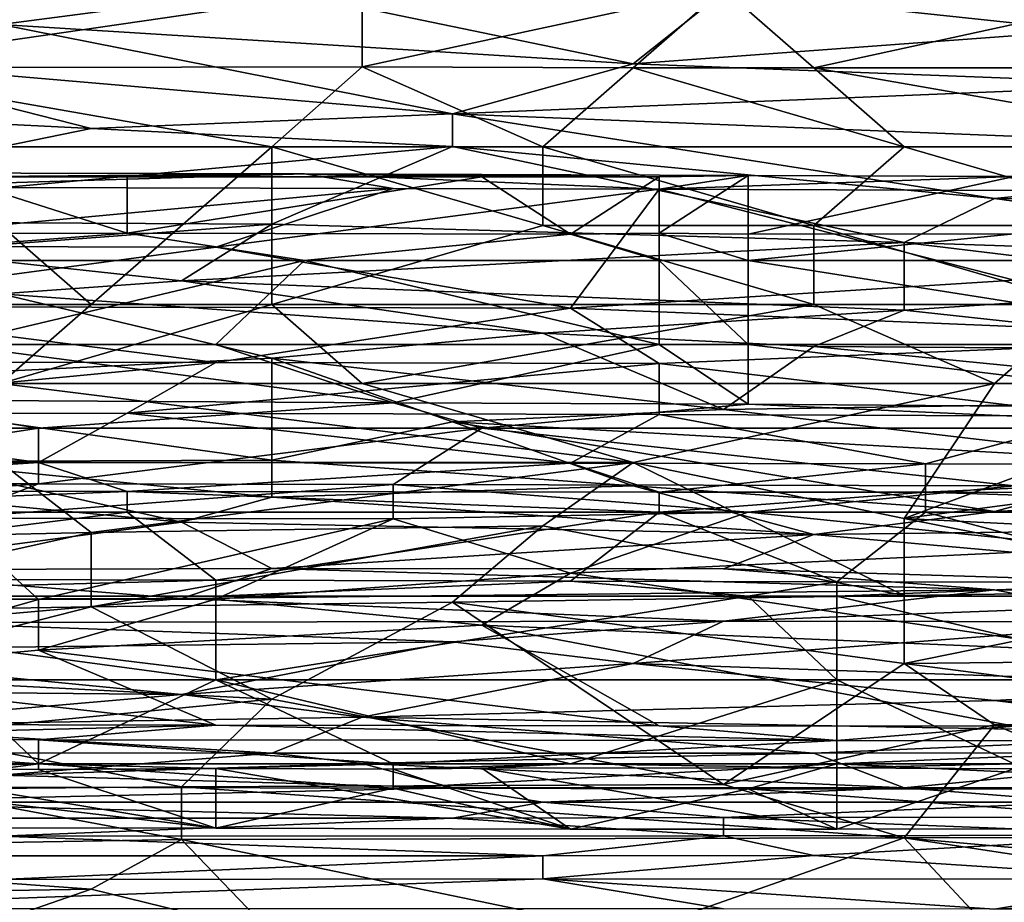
# Model space of a CAD drawing. Extents: x -161 to 11, y -10 to 160.
# Tile 326 of 499: x 0.3815 to 0.4303, y 0.2757 to 0.3194. Entities that reach past the tile are written whole.
import ezdxf

# ---------------------------------------------------------------- set-up
doc = ezdxf.new("R2010")
doc.units = 0
doc.header["$MEASUREMENT"] = 0
doc.layers.get('0').update_dxf_attribs({"linetype": 'CONTINUOUS'})

msp = doc.modelspace()

# ---------------------------------------------------------------- linework, layer by layer
for points in [[(0.380604, 0.319148, 0.561331), (0.376133, 0.321877, 0.57305), (0.394017, 0.320912, 0.569303)], [(0.434257, 0.31885, 0.561331), (0.416373, 0.320766, 0.569144), (0.44767, 0.32156, 0.57305)], [(0.398488, 0.317056, 0.748831), (0.398488, 0.320912, 0.750093), (0.371662, 0.317005, 0.749029)], [(0.371662, 0.317005, 0.749029), (0.398488, 0.320912, 0.750093), (0.376133, 0.320912, 0.750248)], [(0.380604, 0.319148, 0.561331), (0.394017, 0.320912, 0.569303), (0.411901, 0.317196, 0.553519)], [(0.394017, 0.320912, 0.569303), (0.416373, 0.320766, 0.569144), (0.411901, 0.317196, 0.553519)], [(0.398488, 0.317056, 0.748831), (0.411901, 0.317005, 0.748686), (0.416373, 0.320912, 0.749918)], [(0.416373, 0.320912, 0.749918), (0.398488, 0.320912, 0.750093), (0.398488, 0.317056, 0.748831)], [(0.411901, 0.317005, 0.748686), (0.420844, 0.317005, 0.748594), (0.416373, 0.320912, 0.749918)], [(0.434257, 0.31885, 0.561331), (0.411901, 0.317196, 0.553519), (0.416373, 0.320766, 0.569144)], [(0.420844, 0.317005, 0.748594), (0.438728, 0.320912, 0.74966), (0.416373, 0.320912, 0.749918)], [(0.44767, 0.317005, 0.748266), (0.438728, 0.320912, 0.74966), (0.420844, 0.317005, 0.748594)], [(0.371662, 0.317415, 0.553519), (0.380604, 0.319148, 0.561331), (0.402959, 0.314729, 0.5418)], [(0.411901, 0.317196, 0.553519), (0.402959, 0.314729, 0.5418), (0.380604, 0.319148, 0.561331)], [(0.411901, 0.317196, 0.553519), (0.434257, 0.31885, 0.561331), (0.438728, 0.316184, 0.549612)], [(0.367191, 0.314893, 0.5418), (0.371662, 0.317415, 0.553519), (0.385075, 0.314, 0.537894)], [(0.402959, 0.314729, 0.5418), (0.385075, 0.314, 0.537894), (0.371662, 0.317415, 0.553519)], [(0.394017, 0.313099, 0.747173), (0.398488, 0.317056, 0.748831), (0.371662, 0.317005, 0.749029)], [(0.376133, 0.313099, 0.747375), (0.394017, 0.313099, 0.747173), (0.371662, 0.317005, 0.749029)], [(0.40743, 0.313099, 0.747018), (0.398488, 0.317056, 0.748831), (0.394017, 0.313099, 0.747173)], [(0.40743, 0.313099, 0.747018), (0.411901, 0.317005, 0.748686), (0.398488, 0.317056, 0.748831)], [(0.402959, 0.314729, 0.5418), (0.411901, 0.317196, 0.553519), (0.438728, 0.316184, 0.549612)], [(0.40743, 0.313099, 0.747018), (0.425315, 0.313099, 0.746796), (0.411901, 0.317005, 0.748686)], [(0.425315, 0.313099, 0.746796), (0.420844, 0.317005, 0.748594), (0.411901, 0.317005, 0.748686)], [(0.443199, 0.313099, 0.74654), (0.44767, 0.317005, 0.748266), (0.420844, 0.317005, 0.748594)], [(0.420844, 0.317005, 0.748594), (0.425315, 0.313099, 0.746796), (0.443199, 0.313099, 0.74654)], [(0.402959, 0.314729, 0.5418), (0.438728, 0.316184, 0.549612), (0.452141, 0.312766, 0.533987)], [(0.367191, 0.314893, 0.5418), (0.385075, 0.314, 0.537894), (0.36272, 0.309431, 0.514456)], [(0.385075, 0.314, 0.537894), (0.402959, 0.314729, 0.5418), (0.402959, 0.313107, 0.533987)], [(0.452141, 0.312766, 0.533987), (0.429786, 0.310541, 0.522269), (0.402959, 0.314729, 0.5418)], [(0.402959, 0.313107, 0.533987), (0.402959, 0.314729, 0.5418), (0.429786, 0.310541, 0.522269)], [(0.36272, 0.309431, 0.514456), (0.385075, 0.314, 0.537894), (0.402959, 0.313107, 0.533987)], [(0.36272, 0.309431, 0.514456), (0.402959, 0.313107, 0.533987), (0.394017, 0.309268, 0.514456)], [(0.36272, 0.305287, 0.742953), (0.385075, 0.305287, 0.74271), (0.376133, 0.313099, 0.747375)], [(0.394017, 0.313099, 0.747173), (0.376133, 0.313099, 0.747375), (0.385075, 0.305287, 0.74271)], [(0.394017, 0.313099, 0.747173), (0.385075, 0.305287, 0.74271), (0.394017, 0.305287, 0.742564)], [(0.394017, 0.309268, 0.514456), (0.402959, 0.313107, 0.533987), (0.425315, 0.308352, 0.51055)], [(0.394017, 0.313099, 0.747173), (0.40743, 0.309193, 0.744934), (0.40743, 0.313099, 0.747018)], [(0.40743, 0.309193, 0.744934), (0.394017, 0.313099, 0.747173), (0.394017, 0.305287, 0.742564)], [(0.402959, 0.313107, 0.533987), (0.429786, 0.310541, 0.522269), (0.425315, 0.308352, 0.51055)], [(0.420844, 0.309193, 0.744758), (0.40743, 0.313099, 0.747018), (0.40743, 0.309193, 0.744934)], [(0.420844, 0.309193, 0.744758), (0.425315, 0.313099, 0.746796), (0.40743, 0.313099, 0.747018)], [(0.438728, 0.309193, 0.744453), (0.425315, 0.313099, 0.746796), (0.420844, 0.309193, 0.744758)], [(0.438728, 0.309193, 0.744453), (0.443199, 0.313099, 0.74654), (0.425315, 0.313099, 0.746796)], [(0.429786, 0.310541, 0.522269), (0.452141, 0.312766, 0.533987), (0.49238, 0.310096, 0.522269)], [(0.373687, 0.311093, 0.225563), (0.395636, 0.311762, 0.221806), (0.360518, 0.311836, 0.221806)], [(0.360518, 0.311836, 0.221806), (0.395636, 0.311762, 0.221806), (0.378077, 0.311612, 0.221394)], [(0.400025, 0.311035, 0.225563), (0.395636, 0.311762, 0.221806), (0.373687, 0.311093, 0.225563)], [(0.373687, 0.308806, 0.218049), (0.378077, 0.311612, 0.221394), (0.386856, 0.308825, 0.218049)], [(0.386856, 0.311612, 0.221417), (0.378077, 0.311612, 0.221394), (0.395636, 0.311762, 0.221806)], [(0.378077, 0.311612, 0.221394), (0.386856, 0.311612, 0.221417), (0.386856, 0.308825, 0.218049)], [(0.395636, 0.311762, 0.221806), (0.404415, 0.311612, 0.221524), (0.386856, 0.311612, 0.221417)], [(0.386856, 0.308825, 0.218049), (0.404415, 0.311612, 0.221524), (0.408805, 0.308776, 0.218049)], [(0.386856, 0.308825, 0.218049), (0.386856, 0.311612, 0.221417), (0.404415, 0.311612, 0.221524)], [(0.395636, 0.311762, 0.221806), (0.413194, 0.311612, 0.221626), (0.404415, 0.311612, 0.221524)], [(0.395636, 0.311762, 0.221806), (0.400025, 0.311035, 0.225563), (0.413194, 0.311002, 0.225563)], [(0.417584, 0.311681, 0.221806), (0.395636, 0.311762, 0.221806), (0.413194, 0.311002, 0.225563)], [(0.413194, 0.311612, 0.221626), (0.395636, 0.311762, 0.221806), (0.417584, 0.311681, 0.221806)], [(0.404415, 0.311612, 0.221524), (0.413194, 0.311612, 0.221626), (0.408805, 0.308776, 0.218049)], [(0.408805, 0.308776, 0.218049), (0.413194, 0.311612, 0.221626), (0.413194, 0.308814, 0.218049)], [(0.417584, 0.311681, 0.221806), (0.413194, 0.311002, 0.225563), (0.430753, 0.311629, 0.221806)], [(0.417584, 0.311681, 0.221806), (0.413194, 0.308814, 0.218049), (0.413194, 0.311612, 0.221626)], [(0.413194, 0.308814, 0.218049), (0.417584, 0.311681, 0.221806), (0.417584, 0.308777, 0.218049)], [(0.430753, 0.311629, 0.221806), (0.413194, 0.311002, 0.225563), (0.435143, 0.31092, 0.225563)], [(0.430753, 0.311629, 0.221806), (0.417584, 0.308777, 0.218049), (0.417584, 0.311681, 0.221806)], [(0.417584, 0.308777, 0.218049), (0.430753, 0.311629, 0.221806), (0.430753, 0.308784, 0.218049)], [(0.373687, 0.311093, 0.225563), (0.369298, 0.308168, 0.233077), (0.400025, 0.311035, 0.225563)], [(0.369298, 0.308168, 0.233077), (0.391246, 0.308122, 0.233077), (0.400025, 0.311035, 0.225563)], [(0.400025, 0.311035, 0.225563), (0.391246, 0.308122, 0.233077), (0.413194, 0.311002, 0.225563)], [(0.408805, 0.305107, 0.240592), (0.413194, 0.311002, 0.225563), (0.391246, 0.308122, 0.233077)], [(0.413194, 0.311002, 0.225563), (0.408805, 0.305107, 0.240592), (0.430753, 0.306489, 0.236834)], [(0.413194, 0.311002, 0.225563), (0.430753, 0.306489, 0.236834), (0.435143, 0.31092, 0.225563)], [(0.452141, 0.307459, 0.506644), (0.425315, 0.308352, 0.51055), (0.429786, 0.310541, 0.522269)], [(0.452141, 0.307459, 0.506644), (0.429786, 0.310541, 0.522269), (0.49238, 0.310096, 0.522269)], [(0.376133, 0.307904, 0.506644), (0.36272, 0.309431, 0.514456), (0.394017, 0.309268, 0.514456)], [(0.376133, 0.307904, 0.506644), (0.394017, 0.309268, 0.514456), (0.389546, 0.306461, 0.498831)], [(0.425315, 0.308352, 0.51055), (0.389546, 0.306461, 0.498831), (0.394017, 0.309268, 0.514456)], [(0.420844, 0.305287, 0.742168), (0.40743, 0.309193, 0.744934), (0.394017, 0.305287, 0.742564)], [(0.40743, 0.309193, 0.744934), (0.420844, 0.305287, 0.742168), (0.420844, 0.309193, 0.744758)], [(0.420844, 0.309193, 0.744758), (0.434257, 0.305287, 0.741939), (0.438728, 0.309193, 0.744453)], [(0.420844, 0.309193, 0.744758), (0.420844, 0.305287, 0.742168), (0.434257, 0.305287, 0.741939)], [(0.395636, 0.307462, 0.217363), (0.369298, 0.307462, 0.217402), (0.386856, 0.308825, 0.218049)], [(0.373687, 0.308806, 0.218049), (0.386856, 0.308825, 0.218049), (0.369298, 0.307462, 0.217402)], [(0.395636, 0.307462, 0.217363), (0.386856, 0.308825, 0.218049), (0.408805, 0.308776, 0.218049)], [(0.408805, 0.308776, 0.218049), (0.413194, 0.307462, 0.21734), (0.395636, 0.307462, 0.217363)], [(0.408805, 0.308776, 0.218049), (0.413194, 0.308814, 0.218049), (0.413194, 0.307462, 0.21734)], [(0.417584, 0.308777, 0.218049), (0.417584, 0.307462, 0.217367), (0.413194, 0.308814, 0.218049)], [(0.417584, 0.307462, 0.217367), (0.413194, 0.307462, 0.21734), (0.413194, 0.308814, 0.218049)], [(0.417584, 0.307462, 0.217367), (0.417584, 0.308777, 0.218049), (0.430753, 0.308784, 0.218049)], [(0.435143, 0.307462, 0.217324), (0.417584, 0.307462, 0.217367), (0.430753, 0.308784, 0.218049)], [(0.369298, 0.308168, 0.233077), (0.369298, 0.305187, 0.240592), (0.391246, 0.308122, 0.233077)], [(0.391246, 0.308122, 0.233077), (0.369298, 0.305187, 0.240592), (0.408805, 0.305107, 0.240592)], [(0.389546, 0.306461, 0.498831), (0.425315, 0.308352, 0.51055), (0.425315, 0.305012, 0.491019)], [(0.443199, 0.306189, 0.498831), (0.425315, 0.308352, 0.51055), (0.452141, 0.307459, 0.506644)], [(0.425315, 0.305012, 0.491019), (0.425315, 0.308352, 0.51055), (0.443199, 0.306189, 0.498831)], [(0.380604, 0.30581, 0.494925), (0.376133, 0.307904, 0.506644), (0.389546, 0.306461, 0.498831)], [(0.369298, 0.307462, 0.217402), (0.395636, 0.307462, 0.217363), (0.378077, 0.303311, 0.21721)], [(0.395636, 0.307462, 0.217363), (0.391246, 0.303311, 0.21721), (0.378077, 0.303311, 0.21721)], [(0.395636, 0.307462, 0.217363), (0.413194, 0.303311, 0.21718), (0.391246, 0.303311, 0.21721)], [(0.413194, 0.307462, 0.21734), (0.413194, 0.303311, 0.21718), (0.395636, 0.307462, 0.217363)], [(0.413194, 0.307462, 0.21734), (0.417584, 0.307462, 0.217367), (0.417584, 0.303311, 0.217194)], [(0.417584, 0.303311, 0.217194), (0.413194, 0.303311, 0.21718), (0.413194, 0.307462, 0.21734)], [(0.443922, 0.303311, 0.217138), (0.417584, 0.303311, 0.217194), (0.417584, 0.307462, 0.217367)], [(0.435143, 0.307462, 0.217324), (0.443922, 0.303311, 0.217138), (0.417584, 0.307462, 0.217367)], [(0.380604, 0.30581, 0.494925), (0.389546, 0.306461, 0.498831), (0.40743, 0.30387, 0.483206)], [(0.425315, 0.305012, 0.491019), (0.40743, 0.30387, 0.483206), (0.389546, 0.306461, 0.498831)], [(0.430753, 0.306489, 0.236834), (0.408805, 0.305107, 0.240592), (0.443922, 0.303663, 0.244349)], [(0.425315, 0.305012, 0.491019), (0.443199, 0.306189, 0.498831), (0.443199, 0.303067, 0.4793)], [(0.367191, 0.301321, 0.467581), (0.380604, 0.30581, 0.494925), (0.394017, 0.302633, 0.475394)], [(0.40743, 0.30387, 0.483206), (0.394017, 0.302633, 0.475394), (0.380604, 0.30581, 0.494925)], [(0.369298, 0.305187, 0.240592), (0.356129, 0.302446, 0.248106), (0.391246, 0.30242, 0.248106)], [(0.380604, 0.30138, 0.739915), (0.385075, 0.305287, 0.74271), (0.36272, 0.305287, 0.742953)], [(0.369298, 0.305187, 0.240592), (0.391246, 0.30242, 0.248106), (0.408805, 0.305107, 0.240592)], [(0.394017, 0.305287, 0.742564), (0.385075, 0.305287, 0.74271), (0.380604, 0.30138, 0.739915)], [(0.398488, 0.30138, 0.739625), (0.394017, 0.305287, 0.742564), (0.380604, 0.30138, 0.739915)], [(0.413194, 0.302371, 0.248106), (0.408805, 0.305107, 0.240592), (0.391246, 0.30242, 0.248106)], [(0.420844, 0.305287, 0.742168), (0.394017, 0.305287, 0.742564), (0.398488, 0.30138, 0.739625)], [(0.429786, 0.30138, 0.739117), (0.420844, 0.305287, 0.742168), (0.398488, 0.30138, 0.739625)], [(0.443922, 0.303663, 0.244349), (0.408805, 0.305107, 0.240592), (0.413194, 0.302371, 0.248106)], [(0.420844, 0.305287, 0.742168), (0.429786, 0.30138, 0.739117), (0.434257, 0.305287, 0.741939)], [(0.443199, 0.30138, 0.738866), (0.434257, 0.305287, 0.741939), (0.429786, 0.30138, 0.739117)], [(0.425315, 0.305012, 0.491019), (0.420844, 0.303214, 0.4793), (0.40743, 0.30387, 0.483206)], [(0.443199, 0.303067, 0.4793), (0.420844, 0.303214, 0.4793), (0.425315, 0.305012, 0.491019)], [(0.394017, 0.302633, 0.475394), (0.40743, 0.30387, 0.483206), (0.416373, 0.300098, 0.459769)], [(0.40743, 0.30387, 0.483206), (0.420844, 0.303214, 0.4793), (0.416373, 0.300098, 0.459769)], [(0.413194, 0.302371, 0.248106), (0.435143, 0.299765, 0.25562), (0.443922, 0.303663, 0.244349)], [(0.378077, 0.303311, 0.21721), (0.400025, 0.300428, 0.218049), (0.373687, 0.300566, 0.218049)], [(0.391246, 0.303311, 0.21721), (0.400025, 0.300428, 0.218049), (0.378077, 0.303311, 0.21721)], [(0.400025, 0.300428, 0.218049), (0.391246, 0.303311, 0.21721), (0.413194, 0.303311, 0.21718)], [(0.400025, 0.300428, 0.218049), (0.413194, 0.303311, 0.21718), (0.417584, 0.300364, 0.218049)], [(0.417584, 0.303311, 0.217194), (0.417584, 0.300364, 0.218049), (0.413194, 0.303311, 0.21718)], [(0.44767, 0.300571, 0.463675), (0.416373, 0.300098, 0.459769), (0.420844, 0.303214, 0.4793)], [(0.443922, 0.303311, 0.217138), (0.443922, 0.300156, 0.218049), (0.417584, 0.303311, 0.217194)], [(0.443922, 0.300156, 0.218049), (0.417584, 0.300364, 0.218049), (0.417584, 0.303311, 0.217194)], [(0.443199, 0.303067, 0.4793), (0.44767, 0.300571, 0.463675), (0.420844, 0.303214, 0.4793)], [(0.356129, 0.302446, 0.248106), (0.364908, 0.299887, 0.25562), (0.391246, 0.30242, 0.248106)], [(0.364908, 0.299887, 0.25562), (0.386856, 0.299904, 0.25562), (0.391246, 0.30242, 0.248106)], [(0.394017, 0.302633, 0.475394), (0.394017, 0.297581, 0.444144), (0.367191, 0.301321, 0.467581)], [(0.391246, 0.30242, 0.248106), (0.386856, 0.299904, 0.25562), (0.413194, 0.302371, 0.248106)], [(0.386856, 0.299904, 0.25562), (0.413194, 0.299845, 0.25562), (0.413194, 0.302371, 0.248106)], [(0.402959, 0.299482, 0.455862), (0.394017, 0.302633, 0.475394), (0.416373, 0.300098, 0.459769)], [(0.394017, 0.302633, 0.475394), (0.402959, 0.299482, 0.455862), (0.394017, 0.297581, 0.444144)], [(0.435143, 0.299765, 0.25562), (0.413194, 0.302371, 0.248106), (0.413194, 0.299845, 0.25562)], [(0.376133, 0.297516, 0.444144), (0.367191, 0.301321, 0.467581), (0.394017, 0.297581, 0.444144)], [(0.398488, 0.30138, 0.739625), (0.380604, 0.30138, 0.739915), (0.411901, 0.297474, 0.736098)], [(0.380604, 0.30138, 0.739915), (0.380604, 0.297474, 0.736623), (0.411901, 0.297474, 0.736098)], [(0.429786, 0.30138, 0.739117), (0.398488, 0.30138, 0.739625), (0.411901, 0.297474, 0.736098)], [(0.411901, 0.297474, 0.736098), (0.425315, 0.294692, 0.733206), (0.429786, 0.30138, 0.739117)], [(0.425315, 0.294692, 0.733206), (0.461083, 0.299439, 0.737112), (0.443199, 0.30138, 0.738866)], [(0.443199, 0.30138, 0.738866), (0.429786, 0.30138, 0.739117), (0.425315, 0.294692, 0.733206)], [(0.373687, 0.300566, 0.218049), (0.382467, 0.299161, 0.218638), (0.364908, 0.299161, 0.218727)], [(0.382467, 0.299161, 0.218638), (0.373687, 0.300566, 0.218049), (0.400025, 0.300428, 0.218049)], [(0.400025, 0.300428, 0.218049), (0.404415, 0.299161, 0.218581), (0.382467, 0.299161, 0.218638)], [(0.404415, 0.299161, 0.218581), (0.400025, 0.300428, 0.218049), (0.417584, 0.300364, 0.218049)], [(0.417584, 0.300364, 0.218049), (0.443922, 0.299161, 0.218473), (0.404415, 0.299161, 0.218581)], [(0.44767, 0.300571, 0.463675), (0.438728, 0.297474, 0.444202), (0.416373, 0.300098, 0.459769)], [(0.417584, 0.300364, 0.218049), (0.443922, 0.300156, 0.218049), (0.443922, 0.299161, 0.218473)], [(0.364908, 0.299887, 0.25562), (0.360518, 0.297438, 0.263134), (0.382467, 0.297466, 0.263134)], [(0.364908, 0.299887, 0.25562), (0.382467, 0.297466, 0.263134), (0.386856, 0.299904, 0.25562)], [(0.408805, 0.297438, 0.263134), (0.386856, 0.299904, 0.25562), (0.382467, 0.297466, 0.263134)], [(0.386856, 0.299904, 0.25562), (0.408805, 0.297438, 0.263134), (0.413194, 0.299845, 0.25562)], [(0.402959, 0.299482, 0.455862), (0.416373, 0.300098, 0.459769), (0.438728, 0.297474, 0.444202)], [(0.413194, 0.299845, 0.25562), (0.408805, 0.297438, 0.263134), (0.426363, 0.2974, 0.263134)], [(0.413194, 0.299845, 0.25562), (0.426363, 0.2974, 0.263134), (0.435143, 0.299765, 0.25562)], [(0.435143, 0.299765, 0.25562), (0.426363, 0.2974, 0.263134), (0.457091, 0.297365, 0.263134)], [(0.394017, 0.297581, 0.444144), (0.402959, 0.299482, 0.455862), (0.411901, 0.29632, 0.436331)], [(0.402959, 0.299482, 0.455862), (0.438728, 0.297474, 0.444202), (0.429786, 0.295049, 0.428519)], [(0.411901, 0.29632, 0.436331), (0.402959, 0.299482, 0.455862), (0.429786, 0.295049, 0.428519)], [(0.44767, 0.293568, 0.731762), (0.461083, 0.299439, 0.737112), (0.425315, 0.294692, 0.733206)], [(0.364908, 0.296465, 0.221806), (0.382467, 0.299161, 0.218638), (0.382467, 0.296419, 0.221806)], [(0.364908, 0.296465, 0.221806), (0.364908, 0.299161, 0.218727), (0.382467, 0.299161, 0.218638)], [(0.382467, 0.296419, 0.221806), (0.382467, 0.299161, 0.218638), (0.404415, 0.299161, 0.218581)], [(0.404415, 0.299161, 0.218581), (0.400025, 0.296378, 0.221806), (0.382467, 0.296419, 0.221806)], [(0.400025, 0.296378, 0.221806), (0.404415, 0.299161, 0.218581), (0.430753, 0.296309, 0.221806)], [(0.430753, 0.296309, 0.221806), (0.404415, 0.299161, 0.218581), (0.443922, 0.299161, 0.218473)], [(0.376133, 0.297516, 0.444144), (0.389546, 0.29452, 0.424612), (0.358249, 0.297474, 0.444298)], [(0.371662, 0.292157, 0.408987), (0.358249, 0.297474, 0.444298), (0.389546, 0.29452, 0.424612)], [(0.382467, 0.297466, 0.263134), (0.360518, 0.296043, 0.266891), (0.386856, 0.296033, 0.266891)], [(0.382467, 0.297466, 0.263134), (0.360518, 0.297438, 0.263134), (0.360518, 0.296043, 0.266891)], [(0.367191, 0.293615, 0.733206), (0.385075, 0.293999, 0.733206), (0.380604, 0.297474, 0.736623)], [(0.376133, 0.297516, 0.444144), (0.394017, 0.297581, 0.444144), (0.394017, 0.295749, 0.432425)], [(0.394017, 0.295749, 0.432425), (0.389546, 0.29452, 0.424612), (0.376133, 0.297516, 0.444144)], [(0.411901, 0.297474, 0.736098), (0.380604, 0.297474, 0.736623), (0.385075, 0.293999, 0.733206)], [(0.382467, 0.297466, 0.263134), (0.386856, 0.296033, 0.266891), (0.408805, 0.297438, 0.263134)], [(0.40743, 0.294326, 0.733206), (0.411901, 0.297474, 0.736098), (0.385075, 0.293999, 0.733206)], [(0.413194, 0.295999, 0.266891), (0.408805, 0.297438, 0.263134), (0.386856, 0.296033, 0.266891)], [(0.411901, 0.29632, 0.436331), (0.394017, 0.295749, 0.432425), (0.394017, 0.297581, 0.444144)], [(0.425315, 0.290881, 0.7293), (0.411901, 0.297474, 0.736098), (0.40743, 0.294326, 0.733206)], [(0.426363, 0.2974, 0.263134), (0.408805, 0.297438, 0.263134), (0.413194, 0.295999, 0.266891)], [(0.411901, 0.297474, 0.736098), (0.425315, 0.290881, 0.7293), (0.425315, 0.294692, 0.733206)], [(0.413194, 0.295999, 0.266891), (0.426363, 0.295995, 0.266891), (0.426363, 0.2974, 0.263134)], [(0.457091, 0.297365, 0.263134), (0.426363, 0.2974, 0.263134), (0.426363, 0.295995, 0.266891)], [(0.457091, 0.295916, 0.266891), (0.457091, 0.297365, 0.263134), (0.426363, 0.295995, 0.266891)], [(0.452141, 0.296152, 0.436331), (0.429786, 0.295049, 0.428519), (0.438728, 0.297474, 0.444202)], [(0.360518, 0.294754, 0.225563), (0.364908, 0.296465, 0.221806), (0.382467, 0.296419, 0.221806)], [(0.378077, 0.29471, 0.225563), (0.360518, 0.294754, 0.225563), (0.382467, 0.296419, 0.221806)], [(0.400025, 0.296378, 0.221806), (0.378077, 0.29471, 0.225563), (0.382467, 0.296419, 0.221806)], [(0.378077, 0.29471, 0.225563), (0.400025, 0.296378, 0.221806), (0.400025, 0.29468, 0.225563)], [(0.394017, 0.295749, 0.432425), (0.411901, 0.29632, 0.436331), (0.420844, 0.2939, 0.420706)], [(0.417584, 0.295011, 0.224694), (0.400025, 0.296378, 0.221806), (0.430753, 0.296309, 0.221806)], [(0.400025, 0.29468, 0.225563), (0.400025, 0.296378, 0.221806), (0.417584, 0.295011, 0.224694)], [(0.420844, 0.2939, 0.420706), (0.411901, 0.29632, 0.436331), (0.429786, 0.295049, 0.428519)], [(0.417584, 0.295011, 0.224694), (0.430753, 0.296309, 0.221806), (0.435143, 0.293236, 0.22932)], [(0.360518, 0.296043, 0.266891), (0.360518, 0.295011, 0.268168), (0.386856, 0.296033, 0.266891)], [(0.386856, 0.295011, 0.268153), (0.386856, 0.296033, 0.266891), (0.360518, 0.295011, 0.268168)], [(0.386856, 0.296033, 0.266891), (0.413194, 0.295011, 0.268115), (0.413194, 0.295999, 0.266891)], [(0.386856, 0.296033, 0.266891), (0.386856, 0.295011, 0.268153), (0.413194, 0.295011, 0.268115)], [(0.426363, 0.295995, 0.266891), (0.413194, 0.295999, 0.266891), (0.413194, 0.295011, 0.268115)], [(0.413194, 0.295011, 0.268115), (0.426363, 0.295011, 0.268092), (0.426363, 0.295995, 0.266891)], [(0.426363, 0.295995, 0.266891), (0.457091, 0.295011, 0.267987), (0.457091, 0.295916, 0.266891)], [(0.426363, 0.295995, 0.266891), (0.426363, 0.295011, 0.268092), (0.457091, 0.295011, 0.267987)], [(0.429786, 0.295049, 0.428519), (0.452141, 0.296152, 0.436331), (0.456612, 0.294337, 0.424612)], [(0.389546, 0.29452, 0.424612), (0.394017, 0.295749, 0.432425), (0.420844, 0.2939, 0.420706)], [(0.391246, 0.291637, 0.270649), (0.386856, 0.295011, 0.268153), (0.360518, 0.29173, 0.270649)], [(0.386856, 0.295011, 0.268153), (0.360518, 0.295011, 0.268168), (0.360518, 0.29173, 0.270649)], [(0.391246, 0.291637, 0.270649), (0.413194, 0.295011, 0.268115), (0.386856, 0.295011, 0.268153)], [(0.408805, 0.291603, 0.270649), (0.413194, 0.295011, 0.268115), (0.391246, 0.291637, 0.270649)], [(0.400025, 0.29468, 0.225563), (0.417584, 0.295011, 0.224694), (0.408805, 0.291989, 0.233077)], [(0.421974, 0.291559, 0.270649), (0.413194, 0.295011, 0.268115), (0.408805, 0.291603, 0.270649)], [(0.408805, 0.291989, 0.233077), (0.417584, 0.295011, 0.224694), (0.435143, 0.293236, 0.22932)], [(0.421974, 0.291559, 0.270649), (0.426363, 0.295011, 0.268092), (0.413194, 0.295011, 0.268115)], [(0.420844, 0.2939, 0.420706), (0.429786, 0.295049, 0.428519), (0.456612, 0.294337, 0.424612)], [(0.439532, 0.291538, 0.270649), (0.426363, 0.295011, 0.268092), (0.421974, 0.291559, 0.270649)], [(0.439532, 0.291538, 0.270649), (0.457091, 0.295011, 0.267987), (0.426363, 0.295011, 0.268092)], [(0.360518, 0.290731, 0.236834), (0.378077, 0.29471, 0.225563), (0.382467, 0.290695, 0.236834)], [(0.389546, 0.29452, 0.424612), (0.394017, 0.292219, 0.408987), (0.371662, 0.292157, 0.408987)], [(0.382467, 0.290695, 0.236834), (0.378077, 0.29471, 0.225563), (0.400025, 0.29468, 0.225563)], [(0.400025, 0.29468, 0.225563), (0.391246, 0.290709, 0.236834), (0.382467, 0.290695, 0.236834)], [(0.394017, 0.292219, 0.408987), (0.389546, 0.29452, 0.424612), (0.420844, 0.2939, 0.420706)], [(0.408805, 0.291989, 0.233077), (0.391246, 0.290709, 0.236834), (0.400025, 0.29468, 0.225563)], [(0.44767, 0.293568, 0.731762), (0.425315, 0.294692, 0.733206), (0.443199, 0.29115, 0.7293)], [(0.425315, 0.294692, 0.733206), (0.425315, 0.290881, 0.7293), (0.443199, 0.29115, 0.7293)], [(0.367191, 0.293615, 0.733206), (0.367191, 0.290034, 0.7293), (0.385075, 0.293999, 0.733206)], [(0.367191, 0.290034, 0.7293), (0.385075, 0.290328, 0.7293), (0.385075, 0.293999, 0.733206)], [(0.385075, 0.293999, 0.733206), (0.385075, 0.290328, 0.7293), (0.40743, 0.294326, 0.733206)], [(0.385075, 0.290328, 0.7293), (0.402959, 0.290551, 0.7293), (0.40743, 0.294326, 0.733206)], [(0.394017, 0.292219, 0.408987), (0.420844, 0.2939, 0.420706), (0.416373, 0.292203, 0.408987)], [(0.40743, 0.294326, 0.733206), (0.402959, 0.290551, 0.7293), (0.425315, 0.290881, 0.7293)], [(0.416373, 0.292203, 0.408987), (0.420844, 0.2939, 0.420706), (0.452141, 0.291109, 0.401175)], [(0.420844, 0.2939, 0.420706), (0.456612, 0.294337, 0.424612), (0.452141, 0.291109, 0.401175)], [(0.435143, 0.293236, 0.22932), (0.435143, 0.288116, 0.244349), (0.408805, 0.291989, 0.233077)], [(0.36272, 0.290664, 0.397269), (0.371662, 0.292157, 0.408987), (0.389546, 0.290743, 0.397269)], [(0.394017, 0.292219, 0.408987), (0.389546, 0.290743, 0.397269), (0.371662, 0.292157, 0.408987)], [(0.389546, 0.290743, 0.397269), (0.394017, 0.292219, 0.408987), (0.429786, 0.291169, 0.401175)], [(0.391246, 0.290709, 0.236834), (0.408805, 0.291989, 0.233077), (0.404415, 0.289416, 0.240592)], [(0.416373, 0.292203, 0.408987), (0.429786, 0.291169, 0.401175), (0.394017, 0.292219, 0.408987)], [(0.404415, 0.289416, 0.240592), (0.408805, 0.291989, 0.233077), (0.435143, 0.288116, 0.244349)], [(0.429786, 0.291169, 0.401175), (0.416373, 0.292203, 0.408987), (0.452141, 0.291109, 0.401175)], [(0.391246, 0.291637, 0.270649), (0.360518, 0.29173, 0.270649), (0.360518, 0.290861, 0.271097)], [(0.360518, 0.290861, 0.271097), (0.391246, 0.290861, 0.271048), (0.391246, 0.291637, 0.270649)], [(0.391246, 0.291637, 0.270649), (0.391246, 0.290861, 0.271048), (0.408805, 0.291603, 0.270649)], [(0.391246, 0.290861, 0.271048), (0.417584, 0.290861, 0.271042), (0.408805, 0.291603, 0.270649)], [(0.421974, 0.291559, 0.270649), (0.408805, 0.291603, 0.270649), (0.417584, 0.290861, 0.271042)], [(0.421974, 0.290861, 0.271006), (0.421974, 0.291559, 0.270649), (0.417584, 0.290861, 0.271042)], [(0.439532, 0.291538, 0.270649), (0.421974, 0.291559, 0.270649), (0.421974, 0.290861, 0.271006)], [(0.439532, 0.291538, 0.270649), (0.421974, 0.290861, 0.271006), (0.452701, 0.290861, 0.270954)], [(0.429786, 0.291169, 0.401175), (0.416373, 0.289613, 0.38555), (0.389546, 0.290743, 0.397269)], [(0.416373, 0.289613, 0.38555), (0.429786, 0.291169, 0.401175), (0.434257, 0.290296, 0.393362)], [(0.443199, 0.29115, 0.7293), (0.425315, 0.290881, 0.7293), (0.425315, 0.287527, 0.725394)], [(0.425315, 0.287527, 0.725394), (0.443199, 0.287702, 0.725394), (0.443199, 0.29115, 0.7293)], [(0.452141, 0.291109, 0.401175), (0.434257, 0.290296, 0.393362), (0.429786, 0.291169, 0.401175)], [(0.360518, 0.290861, 0.271097), (0.391246, 0.286711, 0.271487), (0.391246, 0.290861, 0.271048)], [(0.391246, 0.286711, 0.271487), (0.360518, 0.290861, 0.271097), (0.378077, 0.286711, 0.271513)], [(0.382467, 0.290695, 0.236834), (0.369298, 0.286965, 0.248106), (0.360518, 0.290731, 0.236834)], [(0.389546, 0.290743, 0.397269), (0.376133, 0.28955, 0.38555), (0.36272, 0.290664, 0.397269)], [(0.369298, 0.286965, 0.248106), (0.382467, 0.290695, 0.236834), (0.382467, 0.288185, 0.244349)], [(0.376133, 0.28955, 0.38555), (0.389546, 0.290743, 0.397269), (0.416373, 0.289613, 0.38555)], [(0.391246, 0.290709, 0.236834), (0.382467, 0.288185, 0.244349), (0.382467, 0.290695, 0.236834)], [(0.382467, 0.288185, 0.244349), (0.391246, 0.290709, 0.236834), (0.404415, 0.289416, 0.240592)], [(0.385075, 0.290328, 0.7293), (0.394017, 0.285755, 0.72353), (0.402959, 0.290551, 0.7293)], [(0.421974, 0.286711, 0.271457), (0.417584, 0.290861, 0.271042), (0.391246, 0.286711, 0.271487)], [(0.417584, 0.290861, 0.271042), (0.391246, 0.290861, 0.271048), (0.391246, 0.286711, 0.271487)], [(0.394017, 0.285755, 0.72353), (0.416373, 0.281531, 0.717581), (0.402959, 0.290551, 0.7293)], [(0.425315, 0.287527, 0.725394), (0.425315, 0.290881, 0.7293), (0.402959, 0.290551, 0.7293)], [(0.402959, 0.290551, 0.7293), (0.416373, 0.281531, 0.717581), (0.425315, 0.287527, 0.725394)], [(0.417584, 0.290861, 0.271042), (0.421974, 0.286711, 0.271457), (0.421974, 0.290861, 0.271006)], [(0.452701, 0.290861, 0.270954), (0.421974, 0.290861, 0.271006), (0.439532, 0.286711, 0.271479)], [(0.421974, 0.290861, 0.271006), (0.421974, 0.286711, 0.271457), (0.439532, 0.286711, 0.271479)], [(0.367191, 0.290034, 0.7293), (0.371662, 0.286917, 0.725394), (0.385075, 0.290328, 0.7293)], [(0.385075, 0.290328, 0.7293), (0.371662, 0.286917, 0.725394), (0.394017, 0.285755, 0.72353)], [(0.416373, 0.289613, 0.38555), (0.434257, 0.290296, 0.393362), (0.438728, 0.289583, 0.38555)], [(0.367191, 0.288158, 0.369925), (0.376133, 0.28955, 0.38555), (0.402959, 0.288589, 0.373831)], [(0.416373, 0.289613, 0.38555), (0.402959, 0.288589, 0.373831), (0.376133, 0.28955, 0.38555)], [(0.402959, 0.288589, 0.373831), (0.416373, 0.289613, 0.38555), (0.411901, 0.287519, 0.362112)], [(0.411901, 0.287519, 0.362112), (0.416373, 0.289613, 0.38555), (0.438728, 0.289583, 0.38555)], [(0.411901, 0.287519, 0.362112), (0.438728, 0.289583, 0.38555), (0.443199, 0.28645, 0.350394)], [(0.382467, 0.288185, 0.244349), (0.404415, 0.289416, 0.240592), (0.413194, 0.284432, 0.25562)], [(0.404415, 0.289416, 0.240592), (0.435143, 0.288116, 0.244349), (0.430753, 0.284423, 0.25562)], [(0.413194, 0.284432, 0.25562), (0.404415, 0.289416, 0.240592), (0.430753, 0.284423, 0.25562)], [(0.402959, 0.288589, 0.373831), (0.389546, 0.285993, 0.346487), (0.367191, 0.288158, 0.369925)], [(0.389546, 0.285993, 0.346487), (0.402959, 0.288589, 0.373831), (0.411901, 0.287519, 0.362112)], [(0.367191, 0.288158, 0.369925), (0.389546, 0.285993, 0.346487), (0.353778, 0.286308, 0.350394)], [(0.369298, 0.286965, 0.248106), (0.382467, 0.288185, 0.244349), (0.391246, 0.28446, 0.25562)], [(0.391246, 0.28446, 0.25562), (0.382467, 0.288185, 0.244349), (0.413194, 0.284432, 0.25562)], [(0.425315, 0.287527, 0.725394), (0.44767, 0.284614, 0.721487), (0.443199, 0.287702, 0.725394)], [(0.411901, 0.287519, 0.362112), (0.398488, 0.284863, 0.334769), (0.389546, 0.285993, 0.346487)], [(0.398488, 0.284863, 0.334769), (0.411901, 0.287519, 0.362112), (0.429786, 0.285687, 0.342581)], [(0.429786, 0.285687, 0.342581), (0.411901, 0.287519, 0.362112), (0.443199, 0.28645, 0.350394)], [(0.416373, 0.281531, 0.717581), (0.429786, 0.284478, 0.721487), (0.425315, 0.287527, 0.725394)], [(0.425315, 0.287527, 0.725394), (0.429786, 0.284478, 0.721487), (0.44767, 0.284614, 0.721487)], [(0.356129, 0.28454, 0.25562), (0.369298, 0.286965, 0.248106), (0.391246, 0.28446, 0.25562)], [(0.371662, 0.286917, 0.725394), (0.376133, 0.28403, 0.721487), (0.394017, 0.285755, 0.72353)], [(0.373687, 0.282561, 0.270831), (0.382467, 0.282561, 0.270846), (0.378077, 0.286711, 0.271513)], [(0.382467, 0.282561, 0.270846), (0.391246, 0.286711, 0.271487), (0.378077, 0.286711, 0.271513)], [(0.400025, 0.282561, 0.270833), (0.391246, 0.286711, 0.271487), (0.382467, 0.282561, 0.270846)], [(0.421974, 0.286711, 0.271457), (0.391246, 0.286711, 0.271487), (0.408805, 0.282561, 0.270792)], [(0.400025, 0.282561, 0.270833), (0.408805, 0.282561, 0.270792), (0.391246, 0.286711, 0.271487)], [(0.408805, 0.282561, 0.270792), (0.421974, 0.282561, 0.270791), (0.421974, 0.286711, 0.271457)], [(0.430753, 0.282561, 0.270823), (0.439532, 0.286711, 0.271479), (0.421974, 0.286711, 0.271457)], [(0.421974, 0.286711, 0.271457), (0.421974, 0.282561, 0.270791), (0.430753, 0.282561, 0.270823)], [(0.371662, 0.28444, 0.330862), (0.353778, 0.286308, 0.350394), (0.389546, 0.285993, 0.346487)], [(0.429786, 0.285687, 0.342581), (0.443199, 0.28645, 0.350394), (0.443199, 0.284911, 0.334769)], [(0.371662, 0.28444, 0.330862), (0.389546, 0.285993, 0.346487), (0.398488, 0.284863, 0.334769)], [(0.389546, 0.281423, 0.717581), (0.394017, 0.285755, 0.72353), (0.376133, 0.28403, 0.721487)], [(0.416373, 0.281531, 0.717581), (0.394017, 0.285755, 0.72353), (0.389546, 0.281423, 0.717581)], [(0.429786, 0.285687, 0.342581), (0.443199, 0.284044, 0.326956), (0.398488, 0.284863, 0.334769)], [(0.429786, 0.285687, 0.342581), (0.443199, 0.284911, 0.334769), (0.443199, 0.284044, 0.326956)], [(0.371662, 0.28444, 0.330862), (0.398488, 0.284863, 0.334769), (0.394017, 0.283088, 0.319144)], [(0.394017, 0.283088, 0.319144), (0.398488, 0.284863, 0.334769), (0.420844, 0.283075, 0.319144)], [(0.420844, 0.283075, 0.319144), (0.398488, 0.284863, 0.334769), (0.443199, 0.284044, 0.326956)], [(0.429786, 0.284478, 0.721487), (0.443199, 0.278915, 0.713675), (0.44767, 0.284614, 0.721487)], [(0.364908, 0.283811, 0.259377), (0.356129, 0.28454, 0.25562), (0.391246, 0.28446, 0.25562)], [(0.364908, 0.283811, 0.259377), (0.391246, 0.28446, 0.25562), (0.382467, 0.283746, 0.259377)], [(0.367191, 0.283102, 0.319144), (0.371662, 0.28444, 0.330862), (0.394017, 0.283088, 0.319144)], [(0.391246, 0.28446, 0.25562), (0.421974, 0.283703, 0.259377), (0.382467, 0.283746, 0.259377)], [(0.421974, 0.283703, 0.259377), (0.391246, 0.28446, 0.25562), (0.413194, 0.284432, 0.25562)], [(0.421974, 0.283703, 0.259377), (0.413194, 0.284432, 0.25562), (0.430753, 0.284423, 0.25562)], [(0.416373, 0.281531, 0.717581), (0.425315, 0.278886, 0.713675), (0.429786, 0.284478, 0.721487)], [(0.430753, 0.284423, 0.25562), (0.448311, 0.283667, 0.259377), (0.421974, 0.283703, 0.259377)], [(0.429786, 0.284478, 0.721487), (0.425315, 0.278886, 0.713675), (0.443199, 0.278915, 0.713675)], [(0.364908, 0.283811, 0.259377), (0.382467, 0.282561, 0.26145), (0.360518, 0.282561, 0.261512)], [(0.382467, 0.283746, 0.259377), (0.382467, 0.282561, 0.26145), (0.364908, 0.283811, 0.259377)], [(0.376133, 0.28403, 0.721487), (0.376133, 0.281296, 0.717581), (0.389546, 0.281423, 0.717581)], [(0.400025, 0.282561, 0.261432), (0.382467, 0.283746, 0.259377), (0.421974, 0.283703, 0.259377)], [(0.382467, 0.282561, 0.26145), (0.382467, 0.283746, 0.259377), (0.400025, 0.282561, 0.261432)], [(0.400025, 0.282561, 0.261432), (0.421974, 0.283703, 0.259377), (0.421974, 0.282561, 0.261349)], [(0.420844, 0.283075, 0.319144), (0.443199, 0.284044, 0.326956), (0.443199, 0.283101, 0.319144)], [(0.421974, 0.282561, 0.261349), (0.421974, 0.283703, 0.259377), (0.448311, 0.283667, 0.259377)], [(0.457091, 0.282561, 0.26127), (0.421974, 0.282561, 0.261349), (0.448311, 0.283667, 0.259377)], [(0.394017, 0.283088, 0.319144), (0.380604, 0.282, 0.311331), (0.367191, 0.283102, 0.319144)], [(0.398488, 0.282567, 0.315237), (0.380604, 0.282, 0.311331), (0.394017, 0.283088, 0.319144)], [(0.398488, 0.282567, 0.315237), (0.394017, 0.283088, 0.319144), (0.420844, 0.283075, 0.319144)], [(0.398488, 0.282567, 0.315237), (0.420844, 0.283075, 0.319144), (0.425315, 0.281374, 0.307425)], [(0.443199, 0.283101, 0.319144), (0.425315, 0.281374, 0.307425), (0.420844, 0.283075, 0.319144)], [(0.425315, 0.281374, 0.307425), (0.443199, 0.283101, 0.319144), (0.456612, 0.28137, 0.307425)], [(0.373687, 0.281419, 0.263134), (0.360518, 0.282561, 0.261512), (0.382467, 0.282561, 0.26145)], [(0.373687, 0.282294, 0.270649), (0.369298, 0.279396, 0.266891), (0.391246, 0.279364, 0.266891)], [(0.400025, 0.281357, 0.263134), (0.373687, 0.281419, 0.263134), (0.382467, 0.282561, 0.26145)], [(0.382467, 0.282561, 0.270846), (0.373687, 0.282561, 0.270831), (0.373687, 0.282294, 0.270649)], [(0.382467, 0.282277, 0.270649), (0.382467, 0.282561, 0.270846), (0.373687, 0.282294, 0.270649)], [(0.373687, 0.282294, 0.270649), (0.391246, 0.279364, 0.266891), (0.382467, 0.282277, 0.270649)], [(0.380604, 0.282, 0.311331), (0.398488, 0.282567, 0.315237), (0.402959, 0.281359, 0.307425)], [(0.391246, 0.282326, 0.270649), (0.400025, 0.282561, 0.270833), (0.382467, 0.282561, 0.270846)], [(0.382467, 0.282561, 0.270846), (0.382467, 0.282277, 0.270649), (0.391246, 0.282326, 0.270649)], [(0.382467, 0.282561, 0.26145), (0.400025, 0.282561, 0.261432), (0.400025, 0.281357, 0.263134)], [(0.391246, 0.279364, 0.266891), (0.391246, 0.282326, 0.270649), (0.382467, 0.282277, 0.270649)], [(0.400025, 0.282295, 0.270649), (0.400025, 0.282561, 0.270833), (0.391246, 0.282326, 0.270649)], [(0.400025, 0.282295, 0.270649), (0.391246, 0.282326, 0.270649), (0.408805, 0.279324, 0.266891)], [(0.408805, 0.279324, 0.266891), (0.391246, 0.282326, 0.270649), (0.391246, 0.279364, 0.266891)], [(0.425315, 0.281374, 0.307425), (0.402959, 0.281359, 0.307425), (0.398488, 0.282567, 0.315237)], [(0.400025, 0.281357, 0.263134), (0.421974, 0.282561, 0.261349), (0.417584, 0.281311, 0.263134)], [(0.408805, 0.282561, 0.270792), (0.400025, 0.282561, 0.270833), (0.400025, 0.282295, 0.270649)], [(0.404415, 0.282333, 0.270649), (0.408805, 0.282561, 0.270792), (0.400025, 0.282295, 0.270649)], [(0.400025, 0.281357, 0.263134), (0.400025, 0.282561, 0.261432), (0.421974, 0.282561, 0.261349)], [(0.408805, 0.279324, 0.266891), (0.404415, 0.282333, 0.270649), (0.400025, 0.282295, 0.270649)], [(0.404415, 0.282333, 0.270649), (0.421974, 0.282351, 0.270649), (0.408805, 0.282561, 0.270792)], [(0.404415, 0.282333, 0.270649), (0.421974, 0.279324, 0.266891), (0.421974, 0.282351, 0.270649)], [(0.421974, 0.279324, 0.266891), (0.404415, 0.282333, 0.270649), (0.408805, 0.279324, 0.266891)], [(0.421974, 0.282351, 0.270649), (0.421974, 0.282561, 0.270791), (0.408805, 0.282561, 0.270792)], [(0.448311, 0.281297, 0.263134), (0.417584, 0.281311, 0.263134), (0.421974, 0.282561, 0.261349)], [(0.430753, 0.282561, 0.270823), (0.421974, 0.282561, 0.270791), (0.421974, 0.282351, 0.270649)], [(0.421974, 0.282351, 0.270649), (0.430753, 0.282303, 0.270649), (0.430753, 0.282561, 0.270823)], [(0.448311, 0.281297, 0.263134), (0.421974, 0.282561, 0.261349), (0.457091, 0.282561, 0.26127)], [(0.421974, 0.282351, 0.270649), (0.421974, 0.279324, 0.266891), (0.430753, 0.282303, 0.270649)], [(0.443922, 0.279343, 0.266891), (0.430753, 0.282303, 0.270649), (0.421974, 0.279324, 0.266891)], [(0.371662, 0.280651, 0.303519), (0.380604, 0.282, 0.311331), (0.402959, 0.281359, 0.307425)], [(0.376133, 0.281296, 0.717581), (0.358249, 0.278286, 0.713675), (0.389546, 0.278814, 0.713675)], [(0.391246, 0.279364, 0.266891), (0.369298, 0.279396, 0.266891), (0.373687, 0.281419, 0.263134)], [(0.40743, 0.280655, 0.303519), (0.371662, 0.280651, 0.303519), (0.402959, 0.281359, 0.307425)], [(0.391246, 0.279364, 0.266891), (0.373687, 0.281419, 0.263134), (0.400025, 0.281357, 0.263134)], [(0.376133, 0.281296, 0.717581), (0.389546, 0.278814, 0.713675), (0.389546, 0.281423, 0.717581)], [(0.416373, 0.281531, 0.717581), (0.389546, 0.281423, 0.717581), (0.425315, 0.278886, 0.713675)], [(0.389546, 0.281423, 0.717581), (0.389546, 0.278814, 0.713675), (0.425315, 0.278886, 0.713675)], [(0.391246, 0.279364, 0.266891), (0.400025, 0.281357, 0.263134), (0.408805, 0.279324, 0.266891)], [(0.408805, 0.279324, 0.266891), (0.400025, 0.281357, 0.263134), (0.417584, 0.281311, 0.263134)], [(0.40743, 0.280655, 0.303519), (0.402959, 0.281359, 0.307425), (0.425315, 0.281374, 0.307425)], [(0.425315, 0.281374, 0.307425), (0.434257, 0.280665, 0.303519), (0.40743, 0.280655, 0.303519)], [(0.408805, 0.279324, 0.266891), (0.417584, 0.281311, 0.263134), (0.421974, 0.279324, 0.266891)], [(0.421974, 0.279324, 0.266891), (0.417584, 0.281311, 0.263134), (0.443922, 0.279343, 0.266891)], [(0.443922, 0.279343, 0.266891), (0.417584, 0.281311, 0.263134), (0.448311, 0.281297, 0.263134)], [(0.425315, 0.281374, 0.307425), (0.456612, 0.28137, 0.307425), (0.434257, 0.280665, 0.303519)], [(0.402959, 0.27986, 0.299612), (0.371662, 0.280651, 0.303519), (0.40743, 0.280655, 0.303519)], [(0.380604, 0.279866, 0.299612), (0.371662, 0.280651, 0.303519), (0.402959, 0.27986, 0.299612)], [(0.416373, 0.279906, 0.299612), (0.402959, 0.27986, 0.299612), (0.40743, 0.280655, 0.303519)], [(0.40743, 0.280655, 0.303519), (0.434257, 0.280665, 0.303519), (0.416373, 0.279906, 0.299612)], [(0.434257, 0.280665, 0.303519), (0.461083, 0.279916, 0.299612), (0.416373, 0.279906, 0.299612)], [(0.380604, 0.278979, 0.295706), (0.380604, 0.279866, 0.299612), (0.402959, 0.27986, 0.299612)], [(0.416373, 0.278997, 0.295706), (0.380604, 0.278979, 0.295706), (0.402959, 0.27986, 0.299612)], [(0.402959, 0.27986, 0.299612), (0.416373, 0.279906, 0.299612), (0.416373, 0.278997, 0.295706)], [(0.438728, 0.279023, 0.295706), (0.416373, 0.279906, 0.299612), (0.461083, 0.279916, 0.299612)], [(0.438728, 0.279023, 0.295706), (0.416373, 0.278997, 0.295706), (0.416373, 0.279906, 0.299612)], [(0.358249, 0.278286, 0.713675), (0.385075, 0.27635, 0.709769), (0.389546, 0.278814, 0.713675)], [(0.376133, 0.278003, 0.2918), (0.380604, 0.278979, 0.295706), (0.40743, 0.278009, 0.2918)], [(0.380604, 0.278979, 0.295706), (0.416373, 0.278997, 0.295706), (0.40743, 0.278009, 0.2918)], [(0.385075, 0.27635, 0.709769), (0.394017, 0.27416, 0.705862), (0.389546, 0.278814, 0.713675)], [(0.389546, 0.278814, 0.713675), (0.411901, 0.274176, 0.705862), (0.425315, 0.278886, 0.713675)], [(0.389546, 0.278814, 0.713675), (0.394017, 0.27416, 0.705862), (0.411901, 0.274176, 0.705862)], [(0.40743, 0.278009, 0.2918), (0.416373, 0.278997, 0.295706), (0.420844, 0.278011, 0.2918)], [(0.411901, 0.274176, 0.705862), (0.429786, 0.274103, 0.705862), (0.425315, 0.278886, 0.713675)], [(0.438728, 0.279023, 0.295706), (0.420844, 0.278011, 0.2918), (0.416373, 0.278997, 0.295706)], [(0.420844, 0.278011, 0.2918), (0.438728, 0.279023, 0.295706), (0.438728, 0.276851, 0.287894)], [(0.443199, 0.278915, 0.713675), (0.425315, 0.278886, 0.713675), (0.452141, 0.276478, 0.709769)], [(0.425315, 0.278886, 0.713675), (0.456612, 0.274131, 0.705862), (0.452141, 0.276478, 0.709769)], [(0.425315, 0.278886, 0.713675), (0.429786, 0.274103, 0.705862), (0.456612, 0.274131, 0.705862)], [(0.358249, 0.278286, 0.713675), (0.36272, 0.275996, 0.709769), (0.385075, 0.27635, 0.709769)], [(0.380604, 0.276825, 0.287894), (0.376133, 0.278003, 0.2918), (0.40743, 0.278009, 0.2918)], [(0.380604, 0.276825, 0.287894), (0.40743, 0.278009, 0.2918), (0.40743, 0.276855, 0.287894)], [(0.420844, 0.278011, 0.2918), (0.438728, 0.276851, 0.287894), (0.40743, 0.276855, 0.287894)], [(0.420844, 0.278011, 0.2918), (0.40743, 0.276855, 0.287894), (0.40743, 0.278009, 0.2918)], [(0.416373, 0.275374, 0.283987), (0.367191, 0.275374, 0.283987), (0.40743, 0.276855, 0.287894)], [(0.40743, 0.276855, 0.287894), (0.367191, 0.275374, 0.283987), (0.380604, 0.276825, 0.287894)], [(0.429786, 0.27536, 0.283987), (0.40743, 0.276855, 0.287894), (0.438728, 0.276851, 0.287894)], [(0.416373, 0.275374, 0.283987), (0.40743, 0.276855, 0.287894), (0.429786, 0.27536, 0.283987)], [(0.438728, 0.276851, 0.287894), (0.465554, 0.276838, 0.287894), (0.429786, 0.27536, 0.283987)], [(0.483438, 0.275363, 0.283987), (0.429786, 0.27536, 0.283987), (0.465554, 0.276838, 0.287894)], [(0.36272, 0.275996, 0.709769), (0.371662, 0.271702, 0.701956), (0.385075, 0.27635, 0.709769)], [(0.394017, 0.27416, 0.705862), (0.385075, 0.27635, 0.709769), (0.371662, 0.271702, 0.701956)]]:
    msp.add_3dface(points)

doc.saveas('drawing.dxf')
